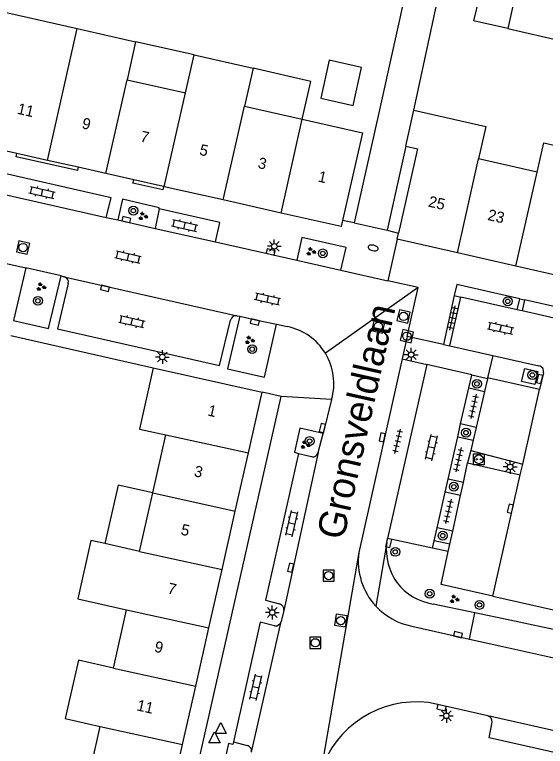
# Model space of a CAD drawing. Extents: x 128000 to 131008, y 398996 to 402500.
# Drawn here: x 128979.2 to 129027.1, y 399236.4 to 399302.4 of the extents above; entities that cross this region are included whole.
import ezdxf

# ---------------------------------------------------------------- set-up
doc = ezdxf.new("R2010")
doc.units = 0
for name, color, linetype in [('gg-afsc-erfafscheiding', 7, 'Continuous'), ('gg-afsc-muur', 7, 'Continuous'), ('gg-anno-huisnummerreeks BGT', 7, 'Continuous'), ('gg-anno-openbare ruimte label', 7, 'Continuous'), ('gg-bbg-bijgebouw', 7, 'Continuous'), ('gg-bbg-gedigitaliseerde bebouwing', 7, 'Continuous'), ('gg-bbg-gedigitaliseerde bijgebouw', 7, 'Continuous'), ('gg-bbg-hoofdgebouw', 7, 'Continuous'), ('gg-bbg-luifel en loopbrug', 7, 'Continuous'), ('gg-bbg-tussenscheiding', 7, 'Continuous'), ('gg-knt-verharding', 7, 'Continuous'), ('gg-knt-verharding nz', 7, 'Continuous'), ('gt-grn-weggrens', 7, 'Continuous'), ('gt-symb-boom', 7, 'Continuous'), ('gt-symb-brandkraan', 7, 'Continuous'), ('gt-symb-groenvak', 7, 'Continuous'), ('gt-symb-klinker verharding', 7, 'Continuous'), ('gt-symb-kolk', 7, 'Continuous'), ('gt-symb-laadpunt elektrisch vervoer', 7, 'Continuous'), ('gt-symb-lichtmast', 7, 'Continuous'), ('gt-symb-rioolschacht', 7, 'Continuous'), ('gt-symb-tegel verharding', 7, 'Continuous'), ('gt-symb-waterafsluiter', 7, 'Continuous')]:
    doc.layers.add(name, color=color, linetype=linetype)

# ---------------------------------------------------------------- blocks, each defined once
blk = doc.blocks.new('gt0-BOOM')
at = {"layer": 'gt-symb-boom'}
for radius in [0.4, 0.2]:
    blk.add_circle((0, 0), radius, dxfattribs=at)
blk = doc.blocks.new('gt0-LEV')
at = {"layer": 'gt-symb-laadpunt elektrisch vervoer'}
blk.add_lwpolyline([(-0.486, 0.501), (0.486, 0.501), (0.486, -0.499), (-0.486, -0.499)], close=True, dxfattribs=at)
for centre, radius in [((0, 0), 0.393), ((-0.186, 0), 0.0566), ((0.186, 0), 0.0566)]:
    blk.add_circle(centre, radius, dxfattribs=at)
blk = doc.blocks.new('gt0-LMAST')
at = {"layer": 'gt-symb-lichtmast'}
for p, q in [((-0.182, 0.173), (-0.447, 0.438)), ((-0.005, 0.246), (-0.005, 0.621)), ((0.172, 0.173), (0.437, 0.438)), ((-0.255, -0.004), (-0.63, -0.004)), ((-0.182, -0.181), (-0.447, -0.446)), ((-0.005, -0.254), (-0.005, -0.629)), ((0.437, -0.446), (0.172, -0.181)), ((0.245, -0.004), (0.62, -0.004))]:
    blk.add_line(p, q, dxfattribs=at)
blk.add_circle((-0.005, -0.004), 0.25, dxfattribs=at)
blk = doc.blocks.new('gt0-KOLK')
at = {"layer": 'gt-symb-kolk'}
blk.add_lwpolyline([(0, 0), (0.375, 0), (0.375, 0.4), (-0.375, 0.4), (-0.375, 0), (0, 0)], dxfattribs=at)
blk = doc.blocks.new('gt0-GRVAK')
at = {"layer": 'gt-symb-groenvak'}
for p, q in [((-0.11, 0.189), (-0.228, 0.24)), ((-0.182, 0.153), (0.088, 0.153)), ((-0.091, 0.211), (-0.156, 0.322)), ((-0.047, 0.214), (-0.047, 0.393)), ((-0.004, 0.211), (0.061, 0.322)), ((0.015, 0.189), (0.133, 0.24)), ((0.262, -0.052), (0.197, 0.059)), ((0.305, -0.049), (0.305, 0.13)), ((0.349, -0.052), (0.414, 0.059)), ((-0.245, -0.228), (-0.363, -0.177)), ((-0.318, -0.264), (-0.047, -0.264)), ((-0.226, -0.206), (-0.291, -0.095)), ((-0.183, -0.203), (-0.183, -0.024)), ((-0.139, -0.206), (-0.074, -0.095)), ((-0.12, -0.228), (-0.002, -0.177)), ((0.243, -0.074), (0.125, -0.023)), ((0.17, -0.11), (0.441, -0.11)), ((0.368, -0.074), (0.486, -0.023))]:
    blk.add_line(p, q, dxfattribs=at)
blk = doc.blocks.new('gt0-TEG1')
at = {"layer": 'gt-symb-tegel verharding'}
for p, q in [((-1.125, 0), (1.125, 0)), ((-0.9, -0.25), (-0.9, 0.25)), ((-0.45, -0.25), (-0.45, 0.25)), ((0, -0.25), (0, 0.25)), ((0.45, -0.25), (0.45, 0.25)), ((0.9, -0.25), (0.9, 0.25))]:
    blk.add_line(p, q, dxfattribs=at)
blk = doc.blocks.new('gt0-KL1')
at = {"layer": 'gt-symb-klinker verharding'}
for p, q in [((-1.15, 0.3), (1.15, 0.3)), ((-1, -0.3), (-1, 0.3)), ((-0.5, 0.3), (-0.5, 0.45)), ((0, -0.3), (0, 0.3)), ((0.5, 0.3), (0.5, 0.45)), ((1, -0.3), (1, 0.3)), ((-1.15, -0.3), (1.15, -0.3)), ((-0.5, -0.45), (-0.5, -0.3)), ((0.5, -0.45), (0.5, -0.3))]:
    blk.add_line(p, q, dxfattribs=at)
blk = doc.blocks.new('gt0-BR')
at = {"layer": 'gt-symb-brandkraan'}
for centre, radius, start, end in [((-0.244, 0), 0.206, 107.56694, 252.43307), ((0.599, -2.664), 3, 106.89205, 107.56694), ((0, -0.691), 0.938, 73.10799, 106.89205), ((-0.599, -2.664), 3, 72.43309, 73.10799), ((0.244, 0), 0.206, 287.56695, 72.43309), ((0.599, 2.664), 3, 252.43307, 253.10797), ((0, 0.691), 0.938, 253.10797, 286.89206), ((-0.599, 2.664), 3, 286.89206, 287.56695)]:
    blk.add_arc(centre, radius, start, end, dxfattribs=at)
blk = doc.blocks.new('gt0-RS')
at = {"layer": 'gt-symb-rioolschacht'}
blk.add_lwpolyline([(-0.5, -0.5), (0.5, -0.5), (0.5, 0.5), (-0.5, 0.5)], close=True, dxfattribs=at)
blk.add_circle((0, 0), 0.375, dxfattribs=at)
blk = doc.blocks.new('gt0-WAFSL')
at = {"layer": 'gt-symb-waterafsluiter'}
for p, q in [((-0.5, -0.333), (0, 0.667)), ((0, 0.667), (0.5, -0.333)), ((0.5, -0.333), (-0.5, -0.333))]:
    blk.add_line(p, q, dxfattribs=at)

msp = doc.modelspace()

# ---------------------------------------------------------------- linework, layer by layer
at = {"layer": 'gg-afsc-erfafscheiding'}
msp.add_line((129015.248, 399293.804), (129017.632, 399304.827), dxfattribs=at)
at = {"layer": 'gg-afsc-muur'}
msp.add_line((128978.899, 399273.463), (128991.74, 399270.55), dxfattribs=at)
at = {"layer": 'gg-bbg-bijgebouw'}
msp.add_line((129021.138, 399304.045), (129020.64, 399301.882), dxfattribs=at)
at = {"layer": 'gg-bbg-gedigitaliseerde bebouwing'}
for p, q in [((128977.621, 399302.82), (128984.889, 399301.18)), ((128984.889, 399301.18), (128990.157, 399299.992)), ((128990.157, 399299.992), (128989.383, 399296.563)), ((128994.651, 399295.376), (128995.426, 399298.8)), ((128995.426, 399298.8), (129000.748, 399297.595)), ((129000.748, 399297.595), (128999.974, 399294.177)), ((128989.383, 399296.563), (128994.651, 399295.376)), ((128999.974, 399294.177), (129005.188, 399293.002)), ((129005.188, 399293.002), (129010.61, 399291.78)), ((129021.753, 399292.331), (129021.092, 399289.413)), ((129026.368, 399288.221), (129021.092, 399289.413)), ((128991.71, 399259.27), (128992.886, 399264.498)), ((128990.522, 399253.993), (128991.71, 399259.27)), ((128990.522, 399253.993), (128987.396, 399254.696)), ((128988.152, 399243.458), (128989.337, 399248.725)), ((128985.782, 399232.926), (128986.967, 399238.192))]:
    msp.add_line(p, q, dxfattribs=at)
for points in [[(129026.368, 399288.221), (129026.963, 399290.855), (129032.22, 399289.668), (129031.625, 399287.034)], [(128987.396, 399254.696), (128986.132, 399254.981), (128984.947, 399249.713), (128989.337, 399248.725)], [(128988.152, 399243.458), (128985.002, 399244.166), (128983.819, 399238.9), (128986.967, 399238.192)]]:
    msp.add_lwpolyline(points, dxfattribs=at)
at = {"layer": 'gg-bbg-gedigitaliseerde bijgebouw'}
for q in [(129020.64, 399301.882), (129028.973, 399299.968)]:
    msp.add_line((129023.71, 399301.175), q, dxfattribs=at)
at = {"layer": 'gg-bbg-hoofdgebouw'}
for p, q in [((129014.527, 399290.574), (129015.248, 399293.804)), ((129015.248, 399293.804), (129021.753, 399292.331)), ((129010.61, 399291.78), (129008.821, 399283.847)), ((128979.449, 399289.91), (128976.79, 399290.51)), ((129014.527, 399290.574), (129015.591, 399290.333)), ((128982.208, 399289.288), (128979.449, 399289.91)), ((129015.591, 399290.333), (129013.865, 399282.713)), ((128984.987, 399288.661), (128982.208, 399289.288)), ((128987.475, 399288.099), (128984.987, 399288.661)), ((128989.982, 399287.533), (128987.475, 399288.099)), ((128992.671, 399286.926), (128989.982, 399287.533)), ((128992.743, 399286.91), (128992.671, 399286.926)), ((128998.064, 399285.71), (128992.743, 399286.91)), ((129003.278, 399284.533), (128998.064, 399285.71)), ((129013.74, 399282.16), (129013.865, 399282.713)), ((129019.175, 399280.931), (129013.74, 399282.16)), ((129024.441, 399279.741), (129019.175, 399280.931)), ((129029.709, 399278.55), (129024.441, 399279.741)), ((128991.74, 399270.55), (129001.57, 399268.37)), ((129000.334, 399262.886), (129001.57, 399268.37)), ((128999.147, 399257.62), (129000.334, 399262.886)), ((128997.957, 399252.344), (128999.147, 399257.62)), ((128996.77, 399247.077), (128997.957, 399252.344)), ((128995.582, 399241.811), (128996.77, 399247.077)), ((128994.395, 399236.545), (128995.582, 399241.811)), ((128993.208, 399231.279), (128994.395, 399236.545))]:
    msp.add_line(p, q, dxfattribs=at)
for points in [[(129008.821, 399283.847), (129008.7, 399283.31), (129003.278, 399284.533)], [(128991.74, 399270.55), (128990.499, 399265.035), (128992.886, 399264.498)]]:
    msp.add_lwpolyline(points, dxfattribs=at)
at = {"layer": 'gg-bbg-luifel en loopbrug'}
msp.add_line((128995.426, 399298.8), (128990.157, 399299.992), dxfattribs=at)
for points in [[(129006.848, 399294.903), (129009.775, 399294.247), (129010.54, 399297.663), (129007.613, 399298.318), (129006.848, 399294.903)], [(129005.188, 399293.002), (129005.953, 399296.417), (129000.748, 399297.595)], [(128991.71, 399259.27), (128988.589, 399259.975), (128987.396, 399254.696)]]:
    msp.add_lwpolyline(points, dxfattribs=at)
at = {"layer": 'gg-bbg-tussenscheiding'}
for p, q in [((129024.196, 399303.359), (129023.71, 399301.175)), ((128982.208, 399289.288), (128984.889, 399301.18)), ((128987.475, 399288.099), (128989.383, 399296.563)), ((128992.743, 399286.91), (128994.651, 399295.376)), ((128998.064, 399285.71), (128999.974, 399294.177)), ((129003.278, 399284.533), (129005.188, 399293.002)), ((129019.175, 399280.931), (129021.092, 399289.413)), ((129024.441, 399279.741), (129026.368, 399288.221)), ((128992.886, 399264.498), (129000.334, 399262.886)), ((128991.71, 399259.27), (128999.147, 399257.62)), ((128990.522, 399253.993), (128997.957, 399252.344)), ((128989.337, 399248.725), (128996.77, 399247.077)), ((128988.152, 399243.458), (128995.582, 399241.811)), ((128986.967, 399238.192), (128994.395, 399236.545))]:
    msp.add_line(p, q, dxfattribs=at)
at = {"layer": 'gg-knt-verharding'}
for p, q in [((129014.527, 399290.574), (129012.83, 399282.98)), ((128992.277, 399284.905), (128991.923, 399283.149)), ((128987.516, 399284.142), (128988.549, 399283.909)), ((128988.549, 399283.909), (128991.923, 399283.149)), ((129009.862, 399283.639), (129008.821, 399283.847)), ((129012.83, 399282.98), (129013.865, 399282.713)), ((128997.371, 399281.922), (129004.69, 399280.274)), ((128972.212, 399281.414), (128980.259, 399279.587)), ((129004.69, 399280.274), (129008.659, 399279.38)), ((128983.444, 399278.849), (128980.259, 399279.587)), ((129008.659, 399279.38), (129012.899, 399278.425)), ((128983.444, 399278.849), (128983.707, 399278.786)), ((129015.63, 399277.81), (129012.899, 399278.425)), ((129014.637, 399273.376), (129015.63, 399277.81)), ((129018.893, 399277.078), (129017.914, 399272.657)), ((129018.505, 399272.558), (129019.478, 399276.951)), ((129018.893, 399277.078), (129019.478, 399276.951)), ((129024.578, 399275.797), (129019.478, 399276.951)), ((129024.578, 399275.797), (129024.802, 399276.79)), ((129025.242, 399276.691), (129025.017, 399275.698)), ((129031.999, 399275.164), (129025.242, 399276.691)), ((129025.017, 399275.698), (129024.578, 399275.797)), ((129031.773, 399274.169), (129025.017, 399275.698)), ((128999.304, 399275.263), (128999.549, 399275.218)), ((129002.853, 399274.496), (129003.835, 399274.285)), ((129014.637, 399273.376), (129014.19, 399271.383)), ((129017.914, 399272.657), (129018.505, 399272.558)), ((129018.505, 399272.558), (129022.359, 399271.68)), ((129014.19, 399271.383), (129010.294, 399253.892)), ((129022.359, 399271.68), (129026.531, 399270.73)), ((129016.429, 399270.87), (129012.87, 399255.15)), ((129026.93, 399270.12), (129026.587, 399268.603)), ((129020.203, 399268.747), (129020.464, 399269.903)), ((129021.881, 399269.566), (129020.464, 399269.903)), ((129021.881, 399269.566), (129021.616, 399268.409)), ((129021.9, 399269.65), (129021.881, 399269.566)), ((129026.587, 399268.603), (129021.9, 399269.65)), ((129019.468, 399265.503), (129020.203, 399268.747)), ((129020.203, 399268.747), (129021.616, 399268.409)), ((129003.27, 399267.97), (129001.57, 399268.37)), ((129021.616, 399268.409), (129020.877, 399265.173)), ((128992.48, 399220.128), (129003.27, 399267.97)), ((129007.834, 399267.705), (129007.069, 399264.622)), ((129019.206, 399264.345), (129019.468, 399265.503)), ((129020.877, 399265.173), (129019.468, 399265.503)), ((129020.877, 399265.173), (129020.613, 399264.018)), ((129006.625, 399262.92), (129007.069, 399264.622)), ((129018.339, 399260.513), (129019.206, 399264.345)), ((129019.206, 399264.345), (129020.613, 399264.018)), ((129020.613, 399264.018), (129020.399, 399263.083)), ((129004.846, 399262.835), (129006.02, 399262.541)), ((129020.399, 399263.083), (129025.065, 399261.862)), ((129019.712, 399260.199), (129020.099, 399261.969)), ((129020.099, 399261.969), (129024.849, 399260.907)), ((129024.849, 399260.907), (129025.065, 399261.862)), ((129018.075, 399259.347), (129018.339, 399260.513)), ((129019.712, 399260.199), (129018.339, 399260.513)), ((129019.457, 399259.033), (129019.712, 399260.199)), ((129017.346, 399256.128), (129018.075, 399259.347)), ((129019.457, 399259.033), (129018.075, 399259.347)), ((129018.752, 399255.809), (129019.457, 399259.033)), ((129017.081, 399254.958), (129017.346, 399256.128)), ((129018.752, 399255.809), (129017.346, 399256.128)), ((129018.496, 399254.637), (129018.752, 399255.809)), ((129012.81, 399254.803), (129012.87, 399255.15)), ((129016.927, 399254.276), (129012.87, 399255.15)), ((129016.927, 399254.276), (129017.081, 399254.958)), ((129018.496, 399254.637), (129017.081, 399254.958)), ((129018.35, 399253.97), (129016.927, 399254.276)), ((129018.35, 399253.97), (129018.496, 399254.637)), ((129022.373, 399249.94), (129028.101, 399248.65)), ((129020.754, 399248.442), (129016.989, 399249.241)), ((129003.512, 399248.662), (129003.28, 399247.66)), ((129023.919, 399247.771), (129020.754, 399248.442)), ((129028.73, 399246.75), (129023.919, 399247.771)), ((129015.069, 399247.241), (129020.253, 399246.078)), ((129020.253, 399246.078), (129023.26, 399245.403)), ((129023.26, 399245.403), (129047.204, 399240.032)), ((128998.971, 399236.793), (129000.21, 399236.462))]:
    msp.add_line(p, q, dxfattribs=at)
for points in [[(129014.749, 399305.564), (129012.089, 399293.577), (129009.862, 399283.639)], [(128984.987, 399288.661), (128984.92, 399288.365), (128979.38, 399289.606), (128979.449, 399289.91)], [(128987.516, 399284.142), (128987.941, 399285.901), (128976.576, 399288.505)], [(128992.671, 399286.926), (128992.603, 399286.624), (128989.913, 399287.229), (128989.982, 399287.533)], [(128992.277, 399284.905), (128992.294, 399285.015), (128988.978, 399285.771), (128988.549, 399283.909)], [(128997.371, 399281.922), (128997.765, 399283.681), (128992.277, 399284.905)], [(129008.659, 399279.38), (129009.138, 399281.415), (129005.144, 399282.325), (129004.69, 399280.274)], [(128980.259, 399279.587), (128979.134, 399274.838), (128982.308, 399274.118), (128983.444, 399278.849)], [(128984.089, 399278.179), (128983.11, 399274.066), (128997.711, 399270.758), (128998.707, 399274.871)], [(129024.802, 399276.79), (129019.118, 399278.074), (129018.893, 399277.078)], [(128999.549, 399275.218), (128998.44, 399270.483), (129001.768, 399269.716), (129002.853, 399274.496)], [(128999.549, 399275.218), (129000.956, 399274.889), (129002.853, 399274.496)], [(129020.464, 399269.903), (129020.469, 399269.923), (129016.429, 399270.87)], [(129024.965, 399269.333), (129025.252, 399270.501), (129026.441, 399270.217), (129026.154, 399269.049), (129024.965, 399269.333)], [(129007.069, 399264.622), (129004.971, 399265.101), (129004.478, 399262.948), (129004.846, 399262.835)], [(129004.846, 399262.835), (129001.872, 399249.578), (129003.13, 399249.247)], [(129022.373, 399249.94), (129017.71, 399250.99), (129018.35, 399253.97)], [(129002.682, 399247.282), (129001.397, 399247.592), (128998.971, 399236.793)], [(129021.912, 399239.149), (129017.79, 399240.084), (129016.566, 399240.342)], [(129062.165, 399229.618), (129061.815, 399228.203), (129022.031, 399237.171), (129022.304, 399238.566)], [(128998.971, 399236.793), (128998.932, 399236.545), (128998.54, 399236.636), (128998.089, 399234.64), (128998.427, 399234.557), (128998.345, 399234.283)]]:
    msp.add_lwpolyline(points, dxfattribs=at)
for centre, radius, start, end in [((128983.582, 399278.284), 0.518, 348.33892, 76.02751), ((128999.228, 399274.729), 0.54, 81.85358, 164.72554), ((129002.783, 399269.141), 5.251, 31.29303, 78.44355), ((129002.786, 399269.141), 5.249, 344.12444, 31.30638), ((129026.473, 399270.257), 0.477, 343.34916, 83.02811), ((129006.134, 399263.032), 0.504, 256.93018, 347.19969), ((129017.703, 399254.128), 4.939, 172.15129, 261.68733), ((129016.195, 399253.089), 5.956, 172.2497, 222.56634), ((129003.018, 399248.757), 0.503, 349.13507, 77.15331), ((129016.196, 399253.092), 5.959, 222.5853, 259.09381), ((129002.785, 399247.781), 0.509, 258.30476, 346.28978), ((129015.475, 399231.353), 9.055, 83.08068, 162.35997), ((129021.785, 399238.64), 0.524, 351.85015, 75.98238), ((129000.111, 399235.967), 0.505, 347.4761, 78.67144)]:
    msp.add_arc(centre, radius, start, end, dxfattribs=at)
at = {"layer": 'gg-knt-verharding nz'}
for p, q in [((128976.162, 399286.699), (128987.516, 399284.142)), ((128991.923, 399283.149), (128997.371, 399281.922)), ((128983.707, 399278.786), (128999.304, 399275.263)), ((129024.802, 399276.79), (129025.242, 399276.691)), ((129025.065, 399261.862), (129026.587, 399268.603)), ((129006.625, 399262.92), (129003.512, 399248.662)), ((129022.373, 399249.94), (129024.849, 399260.907)), ((129020.253, 399246.078), (129020.754, 399248.442)), ((129000.604, 399235.857), (129003.28, 399247.66))]:
    msp.add_line(p, q, dxfattribs=at)
msp.add_lwpolyline([(129062.74, 399229.975), (129056.914, 399231.255), (129021.912, 399239.149)], dxfattribs=at)
at = {"layer": 'gt-grn-weggrens'}
for p, q in [((129009.862, 399283.639), (129012.83, 399282.98)), ((129013.74, 399282.16), (129012.899, 399278.425)), ((129015.63, 399277.81), (129007.27, 399271.868)), ((129017.914, 399272.657), (129014.637, 399273.376)), ((129014.19, 399271.383), (129016.429, 399270.87)), ((129022.359, 399271.68), (129021.9, 399269.65)), ((129007.834, 399267.705), (129003.27, 399267.97)), ((129020.399, 399263.083), (129020.099, 399261.969)), ((129012.81, 399254.803), (129011.809, 399249.06)), ((129010.294, 399253.892), (129006.846, 399234.097))]:
    msp.add_line(p, q, dxfattribs=at)

# ---------------------------------------------------------------- block references
at = {"layer": 'gt-symb-boom'}
for p in [(128989.952, 399284.753), (129007.038, 399280.886), (128981.35, 399276.609), (129023.718, 399276.564), (129000.671, 399272.244), (129025.933, 399269.915), (129005.852, 399263.946), (129013.574, 399253.945)]:
    msp.add_blockref('gt0-BOOM', p, dxfattribs=at)
for p, rotation in [((129020.939, 399269.115), -45.243120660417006), ((129019.949, 399264.705), 77.35314650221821), ((129018.851, 399259.827), 77.35314650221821), ((129017.857, 399255.408), 77.35314650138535), ((129016.679, 399250.169), 77.35314650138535), ((129021.166, 399249.159), 77.35314650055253)]:
    msp.add_blockref('gt0-BOOM', p, dxfattribs=dict(at, rotation=rotation))
at = {"layer": 'gt-symb-brandkraan', "rotation": -12.702731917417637}
msp.add_blockref('gt0-BR', (129011.579, 399281.382), dxfattribs=at)
at = {"layer": 'gt-symb-groenvak'}
for p in [(128990.815, 399284.241), (129005.966, 399281.054), (128981.62, 399277.867), (129000.428, 399273.06), (129005.444, 399263.604), (129018.888, 399249.674)]:
    msp.add_blockref('gt0-GRVAK', p, dxfattribs=at)
at = {"layer": 'gt-symb-klinker verharding'}
for p, rotation in [((128981.724, 399286.383), -12.64685350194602), ((128994.577, 399283.405), -12.646853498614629), ((128989.484, 399280.567), -12.702731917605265), ((129002.045, 399276.757), 167.3531465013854), ((128989.822, 399274.732), -12.646853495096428), ((129023.077, 399274.128), -12.646853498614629), ((129016.839, 399263.361), 77.35314650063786), ((129004.242, 399256.498), 77.28466301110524), ((129001.003, 399241.713), 77.28466301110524)]:
    msp.add_blockref('gt0-KL1', p, dxfattribs=dict(at, rotation=rotation))
at = {"layer": 'gt-symb-kolk'}
for p, rotation in [((128989.272, 399283.746), -12.715336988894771), ((129002.291, 399280.814), -12.702731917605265), ((128987.44, 399277.935), 167.17287657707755), ((129000.956, 399274.889), 166.825073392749), ((129026.791, 399269.509), 77.28466301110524), ((129007.187, 399265.084), 76.11658196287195), ((129012.589, 399264.235), 77.284663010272), ((129024.148, 399257.803), 77.28466301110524), ((129013.177, 399254.696), 77.28466301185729), ((129004.335, 399252.471), 77.64517308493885), ((129019.177, 399246.282), -13.535856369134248), ((129017.79, 399240.084), 167.22875743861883)]:
    msp.add_blockref('gt0-KOLK', p, dxfattribs=dict(at, rotation=rotation))
at = {"layer": 'gt-symb-laadpunt elektrisch vervoer'}
msp.add_blockref('gt0-LEV', (129021.115, 399262.301), dxfattribs=at)
at = {"layer": 'gt-symb-lichtmast'}
for p in [(129002.668, 399281.531), (128992.574, 399271.536), (129015.017, 399271.749), (129023.941, 399261.616), (129002.486, 399248.474), (129018.184, 399239.151)]:
    msp.add_blockref('gt0-LMAST', p, dxfattribs=at)
at = {"layer": 'gt-symb-rioolschacht'}
for p, rotation in [((128980.008, 399281.413), -12.715336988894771), ((129014.319, 399275.202), -12.938810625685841), ((129012.04, 399274.297), -12.646853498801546), ((129014.626, 399273.417), -13.772145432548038), ((129008.656, 399247.741), 81.60242742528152)]:
    msp.add_blockref('gt0-RS', p, dxfattribs=dict(at, rotation=rotation))
for p in [(129007.57, 399251.807), (129006.36, 399245.737)]:
    msp.add_blockref('gt0-RS', p, dxfattribs=at)
at = {"layer": 'gt-symb-tegel verharding'}
for p, rotation in [((129018.746, 399275.046), 77.75714042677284), ((129020.627, 399267.081), -102.77124256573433), ((129013.794, 399263.918), 77.28466301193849), ((129019.276, 399262.259), -102.77124256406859), ((129018.358, 399257.598), -102.77124256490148)]:
    msp.add_blockref('gt0-TEG1', p, dxfattribs=dict(at, rotation=rotation))
at = {"layer": 'gt-symb-waterafsluiter'}
for p in [(128997.829, 399237.877), (128997.274, 399237.044)]:
    msp.add_blockref('gt0-WAFSL', p, dxfattribs=at)

# ---------------------------------------------------------------- texts
at = {"layer": 'gg-anno-huisnummerreeks BGT'}
for s, rotation, p in [('11', 347.3, (128979.42, 399293.505)), ('9', 347.3, (128985.255, 399292.187)), ('7', 347.3, (128990.518, 399290.999)), ('5', 347.3, (128995.852, 399289.796)), ('3', 347.3, (129001.12, 399288.607)), ('1', 347.3, (129006.541, 399287.384)), ('25', 347.2, (129016.489, 399285.127)), ('23', 347.3, (129021.84, 399283.917)), ('1', 347.3, (128996.597, 399266.266)), ('3', 347.3, (128995.362, 399260.787)), ('5', 347.3, (128994.174, 399255.517)), ('7', 347.3, (128992.976, 399250.205)), ('9', 347.3, (128991.79, 399244.943)), ('11', 347.3, (128990.198, 399239.65))]:
    msp.add_text(s, height=1, rotation=rotation, dxfattribs=at).set_placement(p)
at = {"layer": 'gg-anno-openbare ruimte label'}
msp.add_text('Gronsveldlaan', height=2.5, rotation=77.4, dxfattribs=at).set_placement((129008.908, 399254.934))

doc.saveas('drawing.dxf')
